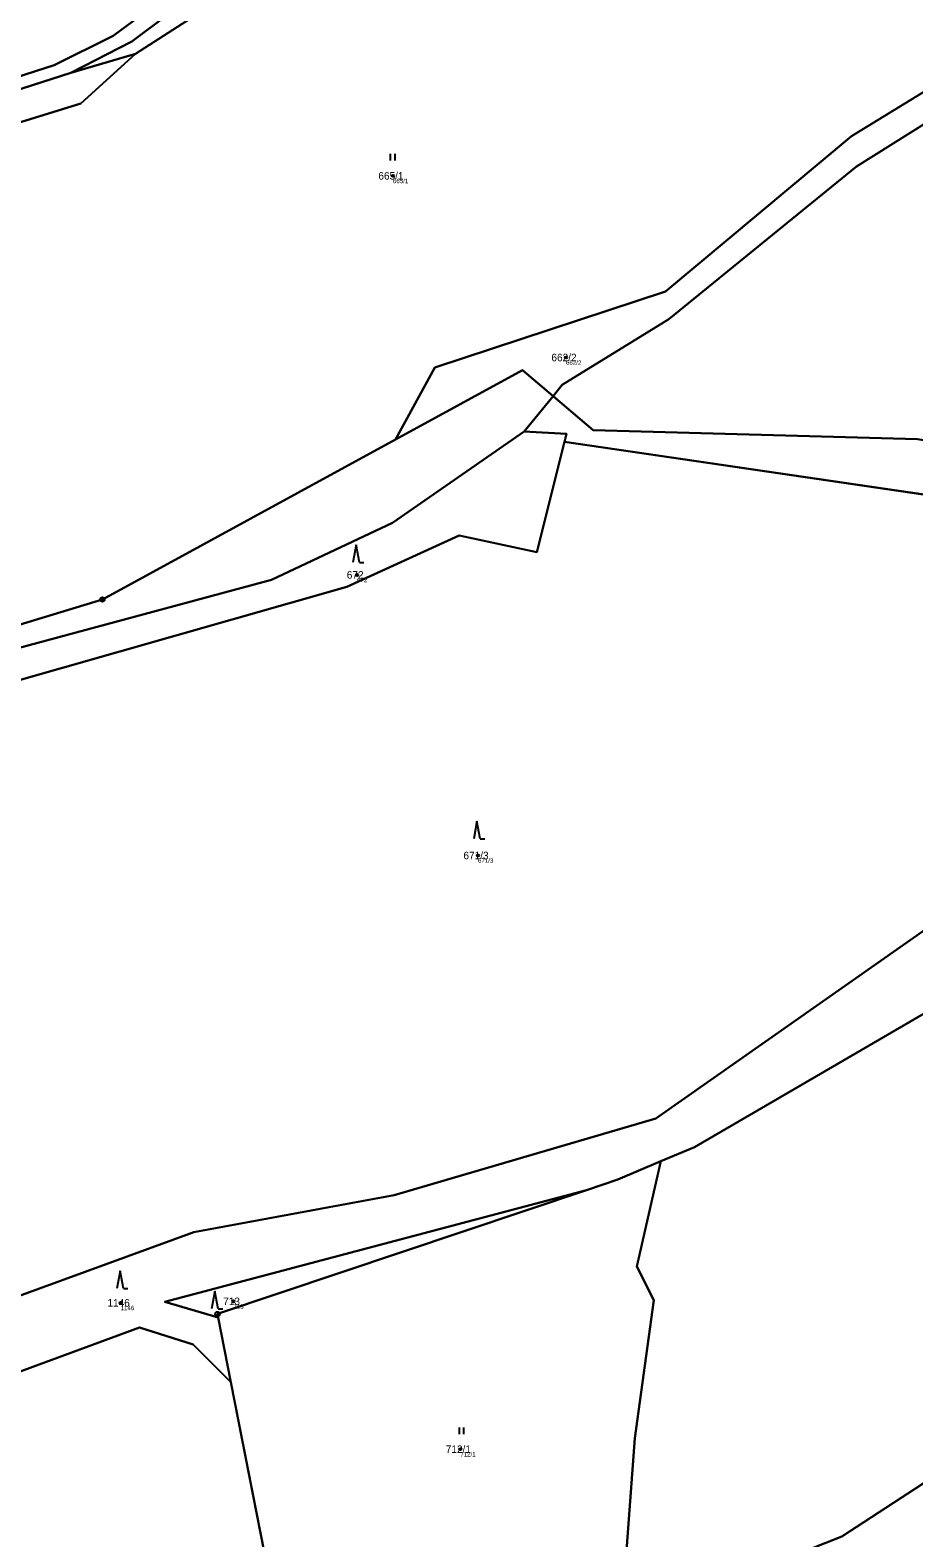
# Model space of a CAD drawing. Extents: x -554500 to -548272, y -1079733 to -1073730.
# Drawn here: x -552743.7 to -552544.1, y -1076516.2 to -1076175.5 of the extents above; entities that cross this region are included whole.
import ezdxf

# ---------------------------------------------------------------- set-up
doc = ezdxf.new("R2010")
doc.units = 0
for name, color, linetype in [('Definiční body', 7, 'Continuous'), ('Hranice parcel', 7, 'Continuous'), ('Parcelní čísla', 7, 'Continuous'), ('Polygon parcely', 7, 'Continuous'), ('Značky bodu BP', 7, 'Continuous'), ('Značky kultur', 7, 'Continuous')]:
    doc.layers.add(name, color=color, linetype=linetype)

msp = doc.modelspace()

# ---------------------------------------------------------------- linework, layer by layer
at = {"layer": 'Definiční body'}
for centre in [(-552661.75, -1076208.40994), (-552622.65, -1076249.45994), (-552669.86, -1076298.58994), (-552642.53, -1076361.99994), (-552723.29, -1076463.09994), (-552697.79, -1076462.75994), (-552646.52, -1076496.16994)]:
    msp.add_circle(centre, 0.25, dxfattribs=at)
at = {"layer": 'Hranice parcel'}
for p, q in [((-552734.53, -1076185.13), (-552719.9, -1076180.87)), ((-552734.53, -1076185.13), (-552860.92, -1076225.82)), ((-552632.13, -1076266.16), (-552625.58, -1076258.17)), ((-552623.01, -1076268.54), (-552436.3, -1076295.89)), ((-552701.24, -1076466.42), (-552698.36, -1076481.06)), ((-552684.08, -1076553.72), (-552698.36, -1076481.06))]:
    msp.add_line(p, q, dxfattribs=at)
for points in [[(-552719.9, -1076180.87), (-552681.98, -1076156.35), (-552608.99, -1076102.89), (-552524.19, -1076046.12), (-552491.18, -1076033.46), (-552463.07, -1076021.08), (-552440.38, -1076010.58)], [(-552491.34, -1076027.29), (-552490.6, -1076029.85), (-552524.54, -1076044.1), (-552611.08, -1076095.31), (-552652.41, -1076126.93), (-552720.77, -1076178.05), (-552734.53, -1076185.13)], [(-552899.32, -1076232.57), (-552890.99, -1076229.04), (-552857.28, -1076221.66), (-552738.28, -1076183.37), (-552724.95, -1076176.74), (-552652.03, -1076122.91), (-552644.88, -1076117.08)], [(-552719.9, -1076180.87), (-552732.29, -1076192.03), (-552885.51, -1076239.42)], [(-552532.71, -1076183.86), (-552558.11, -1076199.44), (-552600.15, -1076234.56), (-552652.28, -1076251.74), (-552661.17, -1076268)], [(-552625.58, -1076258.17), (-552623.48, -1076255.61), (-552599.4, -1076240.8), (-552557.03, -1076206.29), (-552528.88, -1076188.65)], [(-552625.58, -1076258.17), (-552632.46, -1076252.32), (-552661.17, -1076268)], [(-552440.1, -1076285.66), (-552543.2, -1076267.91), (-552616.51, -1076265.87), (-552625.58, -1076258.17)], [(-552748.69, -1076315.78), (-552689.19, -1076299.67), (-552661.82, -1076286.82), (-552632.13, -1076266.16)], [(-552632.13, -1076266.16), (-552622.56, -1076266.7), (-552623.01, -1076268.54)], [(-552661.17, -1076268), (-552727.41, -1076304.16), (-552778.78, -1076319.71), (-552836.56, -1076293.49), (-552872.63, -1076284.51), (-552896.74, -1076279.5), (-552920.5, -1076268.01)], [(-552623.01, -1076268.54), (-552629.27, -1076293.43), (-552646.77, -1076289.67), (-552672.15, -1076301.3), (-552749.34, -1076323.29)], [(-552861.19, -1076514.79), (-552823.87, -1076492.01), (-552805.86, -1076483.29), (-552706.74, -1076447.12), (-552661.47, -1076438.8), (-552602.38, -1076421.42), (-552521.66, -1076364.88)], [(-552525.71, -1076388.4), (-552593.59, -1076427.89), (-552601.23, -1076431.08)], [(-552601.23, -1076431.08), (-552610.94, -1076435.25), (-552618.03, -1076437.64)], [(-552616.83, -1076533.42), (-552607.55, -1076526.7), (-552609.35, -1076524.22), (-552607.13, -1076493.71), (-552602.77, -1076462.46), (-552606.68, -1076454.87), (-552601.23, -1076431.08)], [(-552618.03, -1076437.64), (-552713.29, -1076462.89), (-552701.24, -1076466.42)], [(-552618.03, -1076437.64), (-552701.4, -1076465.61), (-552701.24, -1076466.42)], [(-552698.36, -1076481.06), (-552706.9, -1076472.48), (-552718.99, -1076468.64), (-552804.65, -1076500.24), (-552818.8, -1076503.85), (-552825.19, -1076499.86), (-552857.21, -1076517.62)], [(-552586.77, -1076526.37), (-552560.32, -1076515.93), (-552515.35, -1076486.6)]]:
    msp.add_lwpolyline(points, dxfattribs=at)
at = {"layer": 'Polygon parcely'}
for points in [[(-552463.07, -1076021.08), (-552440.38, -1076010.58), (-552440.41, -1076004.43), (-552491.34, -1076027.29), (-552490.6, -1076029.85), (-552524.54, -1076044.1), (-552611.08, -1076095.31), (-552652.41, -1076126.93), (-552720.77, -1076178.05), (-552734.53, -1076185.13), (-552719.9, -1076180.87), (-552681.98, -1076156.35), (-552608.99, -1076102.89), (-552524.19, -1076046.12), (-552491.18, -1076033.46)], [(-552440.38, -1076010.58), (-552463.07, -1076021.08), (-552491.18, -1076033.46), (-552524.19, -1076046.12), (-552608.99, -1076102.89), (-552681.98, -1076156.35), (-552719.9, -1076180.87), (-552732.29, -1076192.03), (-552885.51, -1076239.42), (-552920.5, -1076268.01), (-552896.74, -1076279.5), (-552872.63, -1076284.51), (-552836.56, -1076293.49), (-552778.78, -1076319.71), (-552727.41, -1076304.16), (-552661.17, -1076268), (-552652.28, -1076251.74), (-552600.15, -1076234.56), (-552558.11, -1076199.44), (-552532.71, -1076183.86), (-552533.07, -1076183.41), (-552475.95, -1076098.51), (-552430.36, -1076052.94)], [(-552734.53, -1076185.13), (-552860.92, -1076225.82), (-552877.93, -1076233.31), (-552885.51, -1076239.42), (-552732.29, -1076192.03), (-552719.9, -1076180.87)], [(-552600.15, -1076234.56), (-552652.28, -1076251.74), (-552661.17, -1076268), (-552632.46, -1076252.32), (-552625.58, -1076258.17), (-552623.48, -1076255.61), (-552599.4, -1076240.8), (-552557.03, -1076206.29), (-552528.88, -1076188.65), (-552532.71, -1076183.86), (-552558.11, -1076199.44)], [(-552528.88, -1076188.65), (-552557.03, -1076206.29), (-552599.4, -1076240.8), (-552623.48, -1076255.61), (-552625.58, -1076258.17), (-552616.51, -1076265.87), (-552543.2, -1076267.91), (-552440.1, -1076285.66), (-552457.42, -1076246.7), (-552502.92, -1076221.03)], [(-552872.63, -1076284.51), (-552896.74, -1076279.5), (-552920.5, -1076268.01), (-552926.38, -1076272.04), (-552898.29, -1076283.92), (-552884.46, -1076288.41), (-552838.71, -1076300.41), (-552794.89, -1076320.23), (-552788.44, -1076328.24), (-552781.28, -1076325.99), (-552748.69, -1076315.78), (-552689.19, -1076299.67), (-552661.82, -1076286.82), (-552632.13, -1076266.16), (-552625.58, -1076258.17), (-552632.46, -1076252.32), (-552661.17, -1076268), (-552727.41, -1076304.16), (-552778.78, -1076319.71), (-552836.56, -1076293.49)], [(-552436.3, -1076295.89), (-552433.99, -1076292.48), (-552440.1, -1076285.66), (-552543.2, -1076267.91), (-552616.51, -1076265.87), (-552625.58, -1076258.17), (-552632.13, -1076266.16), (-552622.56, -1076266.7), (-552623.01, -1076268.54)], [(-552749.34, -1076323.29), (-552672.15, -1076301.3), (-552646.77, -1076289.67), (-552629.27, -1076293.43), (-552623.01, -1076268.54), (-552622.56, -1076266.7), (-552632.13, -1076266.16), (-552661.82, -1076286.82), (-552689.19, -1076299.67), (-552748.69, -1076315.78), (-552748.83, -1076317.24)], [(-552805.86, -1076483.29), (-552706.74, -1076447.12), (-552661.47, -1076438.8), (-552602.38, -1076421.42), (-552521.66, -1076364.88), (-552494.92, -1076341.73), (-552445.06, -1076307.17), (-552440.64, -1076302.31), (-552436.3, -1076295.89), (-552623.01, -1076268.54), (-552629.27, -1076293.43), (-552646.77, -1076289.67), (-552672.15, -1076301.3), (-552749.34, -1076323.29), (-552785.14, -1076364.58), (-552774.61, -1076373.46), (-552798.4, -1076398.28), (-552840.92, -1076437.91), (-552844.07, -1076435.61), (-552863.04, -1076461.96), (-552866.67, -1076474.4), (-552861.19, -1076514.79), (-552823.87, -1076492.01)], [(-552518.46, -1076483.85), (-552483.61, -1076456.09), (-552448.47, -1076430.54), (-552457.53, -1076406.36), (-552525.71, -1076388.4), (-552593.59, -1076427.89), (-552601.23, -1076431.08), (-552606.68, -1076454.87), (-552602.77, -1076462.46), (-552607.13, -1076493.71), (-552609.35, -1076524.22), (-552607.55, -1076526.7), (-552616.83, -1076533.42), (-552596.9, -1076524.56), (-552586.77, -1076526.37), (-552560.32, -1076515.93), (-552515.35, -1076486.6)], [(-552671.92, -1076563.36), (-552644.44, -1076545.91), (-552616.83, -1076533.42), (-552607.55, -1076526.7), (-552609.35, -1076524.22), (-552607.13, -1076493.71), (-552602.77, -1076462.46), (-552606.68, -1076454.87), (-552601.23, -1076431.08), (-552610.94, -1076435.25), (-552618.03, -1076437.64), (-552701.4, -1076465.61), (-552701.24, -1076466.42), (-552698.36, -1076481.06), (-552684.08, -1076553.72), (-552681.41, -1076548.9), (-552679.88, -1076552.32), (-552683.15, -1076558.42), (-552681.83, -1076565.04)], [(-552713.29, -1076462.89), (-552701.24, -1076466.42), (-552701.4, -1076465.61), (-552618.03, -1076437.64)], [(-552693.44, -1076573.25), (-552689.84, -1076574.14), (-552686, -1076557.19), (-552684.08, -1076553.72), (-552698.36, -1076481.06), (-552706.9, -1076472.48), (-552718.99, -1076468.64), (-552804.65, -1076500.24), (-552818.8, -1076503.85), (-552825.19, -1076499.86), (-552857.21, -1076517.62), (-552829.83, -1076562.38), (-552797.53, -1076579.28), (-552785.14, -1076594.68), (-552770.75, -1076591.06), (-552772.11, -1076601.33), (-552772.69, -1076605.72), (-552749.14, -1076634.54), (-552726.8, -1076620.27), (-552697.45, -1076584.86)], [(-552497.9, -1076522.82), (-552486.35, -1076519.2), (-552480.24, -1076488.14), (-552495.5, -1076499.17), (-552515.35, -1076486.6), (-552560.32, -1076515.93), (-552586.77, -1076526.37), (-552592.41, -1076528.61), (-552577.9, -1076529.28), (-552551.15, -1076533.06), (-552541.94, -1076528.83), (-552523.76, -1076530.08)]]:
    msp.add_lwpolyline(points, close=True, dxfattribs=at)
for points in [[(-552523.8, -1076040.38), (-552603, -1076086.54), (-552614.84, -1076093.69), (-552644.88, -1076117.08), (-552652.03, -1076122.91), (-552724.95, -1076176.74), (-552738.28, -1076183.37), (-552857.28, -1076221.66), (-552890.99, -1076229.04), (-552899.32, -1076232.57), (-552914.51, -1076239), (-552918.75, -1076243), (-552934.05, -1076257.45), (-552947.32, -1076266.26), (-552941.6, -1076266.5), (-552929.44, -1076257.78), (-552913.42, -1076242.21), (-552890.76, -1076232.14), (-552860.92, -1076225.82), (-552734.53, -1076185.13), (-552720.77, -1076178.05), (-552652.41, -1076126.93), (-552611.08, -1076095.31), (-552524.54, -1076044.1)], [(-553057.73, -1076226.35), (-552952.16, -1076263.53), (-552947.32, -1076266.26), (-552934.05, -1076257.45), (-552918.75, -1076243), (-552923.94, -1076231.49), (-552903.88, -1076222.45), (-552899.32, -1076232.57), (-552890.99, -1076229.04), (-552857.28, -1076221.66), (-552738.28, -1076183.37), (-552724.95, -1076176.74), (-552652.03, -1076122.91)], [(-552521.66, -1076364.88), (-552602.38, -1076421.42), (-552661.47, -1076438.8), (-552706.74, -1076447.12), (-552805.86, -1076483.29), (-552823.87, -1076492.01), (-552861.19, -1076514.79), (-552876.68, -1076521.95), (-552883.03, -1076530.17), (-552863.83, -1076521.29), (-552857.21, -1076517.62), (-552825.19, -1076499.86), (-552818.8, -1076503.85), (-552804.65, -1076500.24), (-552718.99, -1076468.64), (-552706.9, -1076472.48), (-552698.36, -1076481.06), (-552701.24, -1076466.42), (-552713.29, -1076462.89), (-552618.03, -1076437.64), (-552610.94, -1076435.25), (-552601.23, -1076431.08), (-552593.59, -1076427.89), (-552525.71, -1076388.4)]]:
    msp.add_lwpolyline(points, dxfattribs=at)
at = {"layer": 'Značky bodu BP'}
for centre, radius in [((-552727.41, -1076304.15988), 0.5), ((-552727.41, -1076304.15988), 0.0303), ((-552701.4, -1076465.60988), 0.5), ((-552701.4, -1076465.60988), 0.0303)]:
    msp.add_circle(centre, radius, dxfattribs=at)
at = {"layer": 'Značky kultur'}
for p, q in [((-552662.271, -1076204.93), (-552662.271, -1076203.43)), ((-552661.27, -1076204.93), (-552661.27, -1076203.43)), ((-552670.05, -1076291.79), (-552670.8, -1076295.79)), ((-552669.3, -1076295.79), (-552670.05, -1076291.79)), ((-552669.3, -1076295.79), (-552668.304, -1076295.79)), ((-552642.76, -1076354.26), (-552643.51, -1076358.26)), ((-552642.01, -1076358.26), (-552642.76, -1076354.26)), ((-552642.01, -1076358.26), (-552641.014, -1076358.26)), ((-552723.41, -1076455.88), (-552724.16, -1076459.88)), ((-552722.66, -1076459.88), (-552723.41, -1076455.88)), ((-552722.66, -1076459.88), (-552721.664, -1076459.88)), ((-552701.97, -1076460.46), (-552702.72, -1076464.46)), ((-552701.22, -1076464.46), (-552701.97, -1076460.46)), ((-552701.22, -1076464.46), (-552700.224, -1076464.46)), ((-552646.751, -1076492.76), (-552646.751, -1076491.26)), ((-552645.75, -1076492.76), (-552645.75, -1076491.26))]:
    msp.add_line(p, q, dxfattribs=at)

# ---------------------------------------------------------------- texts
at = {"layer": 'Definiční body'}
for s, p in [('665/1', (-552661.75, -1076210.066)), ('662/2', (-552622.65, -1076251.116)), ('672', (-552669.86, -1076300.246)), ('671/3', (-552642.53, -1076363.656)), ('1146', (-552723.29, -1076464.756)), ('713', (-552697.79, -1076464.416)), ('712/1', (-552646.52, -1076497.826))]:
    msp.add_text(s, height=0.999996, dxfattribs=at).set_placement(p)
at = {"layer": 'Parcelní čísla'}
for s, p in [('665/1', (-552665.048, -1076209.26)), ('662/2', (-552625.948, -1076250.31)), ('672', (-552672.185, -1076299.44)), ('671/3', (-552645.828, -1076362.85)), ('1146', (-552726.264, -1076463.95)), ('713', (-552700.115, -1076463.61)), ('712/1', (-552649.818, -1076497.02))]:
    msp.add_text(s, height=1.699998, dxfattribs=at).set_placement(p)

doc.saveas('drawing.dxf')
